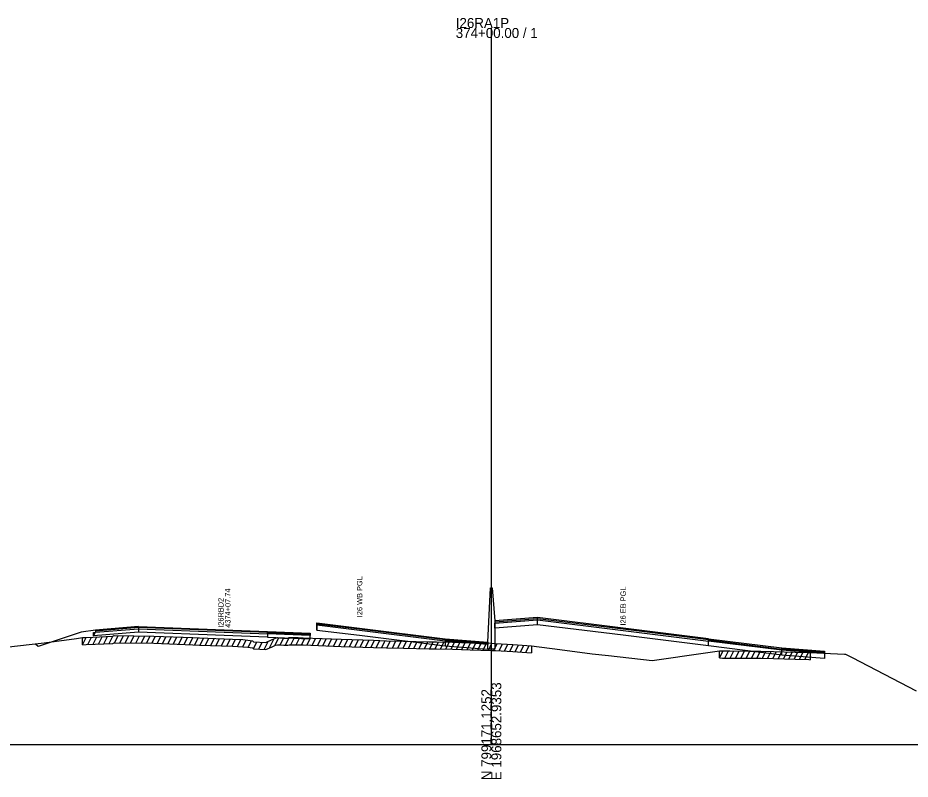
# Model space of a CAD drawing. Extents: x 1017 to 19997, y -1947 to 50737.
# Drawn here: x 14467 to 14717.6, y 23990.3 to 24204 of the extents above; entities that cross this region are included whole.
import ezdxf

# ---------------------------------------------------------------- set-up
doc = ezdxf.new("R2010")
doc.units = 0
for name, color, linetype in [('RD_GPK_XS_Cell', 7, 'Continuous'), ('RD_XS_Base', 7, 'Continuous'), ('RD_XS_ExGround', 7, 'Continuous'), ('RD_XS_ExPaveRet', 7, 'Continuous'), ('RD_XS_Greenside', 7, 'Continuous'), ('RD_XS_MedBWall', 7, 'Continuous'), ('RD_XS_Pave', 7, 'Continuous'), ('RD_XS_PaveOvlay', 7, 'Continuous'), ('RD_XS_TieSlope', 7, 'Continuous'), ('RD_XS_TX_Notes', 7, 'Continuous')]:
    doc.layers.add(name, color=color, linetype=linetype)

msp = doc.modelspace()

# ---------------------------------------------------------------- linework, layer by layer
at = {"layer": 'RD_GPK_XS_Cell'}
for p, q in [((14600, 24000), (14600, 24201.2)), ((14000, 24000), (14600, 24000)), ((14600, 24000), (15200, 24000))]:
    msp.add_line(p, q, dxfattribs=at)
at = {"layer": 'RD_XS_Base'}
for points in [[(14550.95, 24032.18), (14550.95, 24033.52)], [(14551, 24033.51), (14551, 24032.17)], [(14601, 24032.72), (14601, 24034.06)], [(14613, 24033.67), (14601, 24032.72)], [(14613, 24033.67), (14613, 24035.01)], [(14660.95, 24027.72), (14637, 24030.7), (14613, 24033.67)], [(14488.29, 24030.5), (14488.79, 24031.55), (14500.87, 24032.53)], [(14488.29, 24031.5), (14488.79, 24031.55), (14500.87, 24032.53)], [(14500.87, 24031.53), (14488.29, 24030.5)], [(14488.29, 24030.5), (14488.29, 24031.5)], [(14500.87, 24032.53), (14500.87, 24031.53)], [(14537.09, 24030.14), (14525.01, 24030.6), (14500.87, 24031.53)], [(14537.09, 24031.14), (14537.09, 24030.14)], [(14549.16, 24029.66), (14549.16, 24030.66)], [(14551, 24032.17), (14550.95, 24032.18)], [(14551, 24032.17), (14563, 24030.7), (14587, 24027.71)], [(14537.09, 24030.14), (14549.16, 24029.66)], [(14599, 24028.11), (14587, 24029.05)], [(14587, 24029.05), (14587, 24027.71)], [(14599, 24026.77), (14599, 24028.11)], [(14660.95, 24027.72), (14660.95, 24029.06)], [(14587, 24027.71), (14599, 24026.77)], [(14681.57, 24025.16), (14660.95, 24027.72)], [(14681.57, 24025.16), (14681.57, 24026.5)], [(14693.57, 24025.54), (14693.57, 24024.2)], [(14693.57, 24024.2), (14681.57, 24025.16)]]:
    msp.add_lwpolyline(points, dxfattribs=at)
at = {"layer": 'RD_XS_ExGround'}
msp.add_lwpolyline([(14464.45, 24027.44), (14470.21, 24028.14), (14474.45, 24028.58), (14483.47, 24029.84), (14485.19, 24030.05), (14486.19, 24030.1), (14493.72, 24030.43), (14494.07, 24030.61), (14505.2, 24030.45), (14516.2, 24030.04), (14518.02, 24029.97), (14527.31, 24029.6), (14530.24, 24029.49), (14531.59, 24029.32), (14532.94, 24029.16), (14533.22, 24028.9), (14536.67, 24028.66), (14538.43, 24029.49), (14539.37, 24029.92), (14539.94, 24030.04), (14540.53, 24029.98), (14541.74, 24029.88), (14542.56, 24029.91), (14542.89, 24029.93), (14543.18, 24030.05), (14545.36, 24030.06), (14545.72, 24030.06), (14547.16, 24030), (14557.79, 24029.59), (14566.9, 24029.29), (14570.51, 24029.16), (14575.31, 24029.05), (14582.54, 24028.89), (14584.61, 24028.85), (14589.06, 24028.76), (14594, 24028.62), (14600, 24028.45), (14601.14, 24028.42), (14606.01, 24028.1), (14611.24, 24027.77), (14619.27, 24026.7), (14628.26, 24025.47), (14632.87, 24025.04), (14645.12, 24023.66), (14660.16, 24025.78), (14664.07, 24026.35), (14664.92, 24026.32), (14666.94, 24026.31), (14672.41, 24026.25), (14675.68, 24026.23), (14679.21, 24026.14), (14685.31, 24026), (14689.17, 24025.86), (14689.49, 24025.85), (14695.24, 24025.59), (14699.13, 24025.41), (14699.46, 24025.39), (14701.32, 24024.44), (14719.31, 24015.09)], dxfattribs=at)
at = {"layer": 'RD_XS_ExPaveRet'}
for p, q in [((14489.69, 24028.25), (14490.71, 24030.3)), ((14491.19, 24028.32), (14492.21, 24030.36)), ((14492.69, 24028.38), (14493.71, 24030.43)), ((14494.19, 24028.6), (14495.18, 24030.59)), ((14495.69, 24028.58), (14496.68, 24030.57)), ((14497.19, 24028.56), (14498.18, 24030.55)), ((14498.69, 24028.54), (14499.68, 24030.53)), ((14500.19, 24028.52), (14501.18, 24030.51)), ((14501.69, 24028.5), (14502.68, 24030.49)), ((14503.19, 24028.48), (14504.18, 24030.47)), ((14504.69, 24028.46), (14505.67, 24030.44)), ((14506.19, 24028.42), (14507.17, 24030.38)), ((14507.69, 24028.36), (14508.67, 24030.32)), ((14485.19, 24028.05), (14486.21, 24030.1)), ((14485.19, 24028.05), (14485.19, 24030.05)), ((14485.19, 24028.05), (14486.19, 24028.1)), ((14486.19, 24028.1), (14493.72, 24028.43)), ((14486.69, 24028.12), (14487.71, 24030.17)), ((14488.19, 24028.19), (14489.21, 24030.23)), ((14493.72, 24028.43), (14494.07, 24028.61)), ((14494.07, 24028.61), (14505.2, 24028.45)), ((14505.2, 24028.45), (14516.2, 24028.04)), ((14509.19, 24028.3), (14510.17, 24030.27)), ((14510.69, 24028.25), (14511.67, 24030.21)), ((14512.19, 24028.19), (14513.17, 24030.15)), ((14513.69, 24028.13), (14514.67, 24030.09)), ((14515.19, 24028.07), (14516.17, 24030.04)), ((14516.2, 24028.04), (14518.02, 24027.97)), ((14516.69, 24028.02), (14517.67, 24029.99)), ((14518.02, 24027.97), (14527.31, 24027.6)), ((14518.19, 24027.97), (14519.17, 24029.93)), ((14519.69, 24027.91), (14520.67, 24029.87)), ((14521.19, 24027.85), (14522.17, 24029.81)), ((14522.69, 24027.79), (14523.67, 24029.75)), ((14524.19, 24027.73), (14525.17, 24029.69)), ((14525.69, 24027.67), (14526.67, 24029.63)), ((14527.19, 24027.61), (14528.17, 24029.57)), ((14528.69, 24027.55), (14529.67, 24029.51)), ((14530.19, 24027.49), (14531.13, 24029.38)), ((14531.69, 24027.31), (14532.63, 24029.2)), ((14533.19, 24026.93), (14534.14, 24028.84)), ((14534.69, 24026.8), (14535.65, 24028.73)), ((14536.19, 24026.7), (14537.32, 24028.97)), ((14537.69, 24027.14), (14538.99, 24029.75)), ((14538.43, 24027.49), (14539.37, 24027.92)), ((14539.19, 24027.84), (14540.27, 24030.01)), ((14539.37, 24027.92), (14539.94, 24028.04)), ((14539.94, 24028.04), (14540.53, 24027.98)), ((14540.53, 24027.98), (14541.74, 24027.88)), ((14540.69, 24027.97), (14541.64, 24029.88)), ((14541.74, 24027.88), (14542.56, 24027.91)), ((14542.19, 24027.89), (14543.26, 24030.05)), ((14542.56, 24027.91), (14542.89, 24027.93)), ((14542.89, 24027.93), (14543.18, 24028.05)), ((14543.18, 24028.05), (14545.36, 24028.06)), ((14543.69, 24028.05), (14544.69, 24030.06)), ((14545.19, 24028.06), (14546.18, 24030.04)), ((14545.36, 24028.06), (14545.72, 24028.06)), ((14545.72, 24028.06), (14547.16, 24028)), ((14546.69, 24028.02), (14547.67, 24029.98)), ((14547.16, 24028), (14557.79, 24027.59)), ((14548.19, 24027.96), (14549.17, 24029.93)), ((14549.69, 24027.9), (14550.67, 24029.87)), ((14551.19, 24027.85), (14552.17, 24029.81)), ((14552.69, 24027.79), (14553.67, 24029.75)), ((14554.19, 24027.73), (14555.17, 24029.69)), ((14555.69, 24027.67), (14556.67, 24029.63)), ((14557.19, 24027.61), (14558.17, 24029.58)), ((14558.69, 24027.56), (14559.67, 24029.53)), ((14560.19, 24027.51), (14561.17, 24029.48)), ((14561.69, 24027.46), (14562.67, 24029.43)), ((14563.19, 24027.41), (14564.17, 24029.38)), ((14564.69, 24027.36), (14565.67, 24029.33)), ((14566.19, 24027.31), (14567.17, 24029.28)), ((14567.69, 24027.26), (14568.67, 24029.22)), ((14569.19, 24027.21), (14570.17, 24029.17)), ((14570.69, 24027.15), (14571.68, 24029.13)), ((14572.19, 24027.12), (14573.18, 24029.1)), ((14573.69, 24027.09), (14574.68, 24029.07)), ((14575.19, 24027.05), (14576.18, 24029.03)), ((14576.69, 24027.02), (14577.68, 24029)), ((14578.19, 24026.99), (14579.18, 24028.96)), ((14579.69, 24026.95), (14580.68, 24028.93)), ((14581.19, 24026.92), (14582.18, 24028.9)), ((14582.69, 24026.88), (14583.68, 24028.86)), ((14584.19, 24026.85), (14585.18, 24028.83)), ((14585.69, 24026.82), (14586.68, 24028.81)), ((14587.19, 24026.8), (14588.18, 24028.78)), ((14588.69, 24026.77), (14589.67, 24028.74)), ((14590.19, 24026.73), (14591.17, 24028.7)), ((14591.69, 24026.69), (14592.67, 24028.66)), ((14593.19, 24026.65), (14594.17, 24028.62)), ((14594.69, 24026.6), (14595.67, 24028.58)), ((14596.19, 24026.56), (14597.17, 24028.53)), ((14597.69, 24026.52), (14598.67, 24028.49)), ((14599.19, 24026.47), (14600.17, 24028.45)), ((14600.69, 24026.43), (14601.66, 24028.38)), ((14602.19, 24026.35), (14603.16, 24028.29)), ((14603.69, 24026.25), (14604.66, 24028.19)), ((14605.19, 24026.16), (14606.16, 24028.09)), ((14606.69, 24026.06), (14607.66, 24028)), ((14608.19, 24025.97), (14609.16, 24027.91)), ((14609.69, 24025.87), (14610.66, 24027.81)), ((14611.24, 24027.77), (14611.24, 24025.77)), ((14527.31, 24027.6), (14530.24, 24027.49)), ((14530.24, 24027.49), (14531.59, 24027.32)), ((14531.59, 24027.32), (14532.94, 24027.16)), ((14532.94, 24027.16), (14533.22, 24026.9)), ((14533.22, 24026.9), (14536.67, 24026.66)), ((14536.67, 24026.66), (14538.43, 24027.49)), ((14557.79, 24027.59), (14566.9, 24027.29)), ((14566.9, 24027.29), (14570.51, 24027.16)), ((14570.51, 24027.16), (14575.31, 24027.05)), ((14575.31, 24027.05), (14582.54, 24026.89)), ((14582.54, 24026.89), (14584.61, 24026.85)), ((14584.61, 24026.85), (14589.06, 24026.76)), ((14589.06, 24026.76), (14594, 24026.62)), ((14594, 24026.62), (14600, 24026.45)), ((14600, 24026.45), (14601.14, 24026.42)), ((14601.14, 24026.42), (14606.01, 24026.1)), ((14606.01, 24026.1), (14611.24, 24025.77)), ((14664.07, 24024.35), (14664.07, 24026.35)), ((14664.07, 24024.35), (14665.06, 24026.32)), ((14665.57, 24024.32), (14666.57, 24026.31)), ((14667.07, 24024.31), (14668.07, 24026.29)), ((14668.57, 24024.29), (14669.57, 24026.28)), ((14670.07, 24024.27), (14671.07, 24026.26)), ((14671.57, 24024.26), (14672.57, 24026.24)), ((14673.07, 24024.24), (14674.07, 24026.24)), ((14674.57, 24024.23), (14675.57, 24026.23)), ((14676.07, 24024.22), (14677.06, 24026.19)), ((14677.57, 24024.18), (14678.56, 24026.16)), ((14679.07, 24024.14), (14680.06, 24026.12)), ((14680.57, 24024.11), (14681.56, 24026.09)), ((14682.07, 24024.07), (14683.06, 24026.05)), ((14683.57, 24024.04), (14684.56, 24026.01)), ((14685.07, 24024), (14686.06, 24025.97)), ((14686.57, 24023.95), (14687.55, 24025.92)), ((14688.07, 24023.9), (14689.05, 24025.87)), ((14689.49, 24025.85), (14689.49, 24023.85)), ((14664.07, 24024.35), (14664.92, 24024.32)), ((14664.92, 24024.32), (14666.94, 24024.31)), ((14666.94, 24024.31), (14672.41, 24024.25)), ((14672.41, 24024.25), (14675.68, 24024.23)), ((14675.68, 24024.23), (14679.21, 24024.14)), ((14679.21, 24024.14), (14685.31, 24024)), ((14685.31, 24024), (14689.17, 24023.86)), ((14689.17, 24023.86), (14689.49, 24023.85))]:
    msp.add_line(p, q, dxfattribs=at)
at = {"layer": 'RD_XS_Greenside'}
for points in [[(14484.77, 24031.53), (14472.7, 24027.51)], [(14488.79, 24032.18), (14484.77, 24031.53)]]:
    msp.add_lwpolyline(points, dxfattribs=at)
at = {"layer": 'RD_XS_MedBWall'}
for points in [[(14599, 24028.77), (14599.75, 24044.06), (14600.25, 24044.06), (14601, 24034.72)], [(14601, 24034.72), (14601, 24026.77)], [(14599, 24026.77), (14599, 24028.77)], [(14601, 24026.77), (14599, 24026.77)]]:
    msp.add_lwpolyline(points, dxfattribs=at)
at = {"layer": 'RD_XS_Pave'}
for points in [[(14613, 24035.35), (14601, 24034.4)], [(14613, 24035.01), (14613, 24035.35)], [(14660.95, 24029.4), (14637, 24032.37), (14613, 24035.35)], [(14500.87, 24032.84), (14488.79, 24031.86)], [(14537.09, 24031.46), (14525.01, 24031.92), (14500.87, 24032.84)], [(14500.87, 24032.84), (14500.87, 24032.53)], [(14550.95, 24033.86), (14551, 24033.85)], [(14550.95, 24033.52), (14550.95, 24033.86)], [(14551, 24033.51), (14550.95, 24033.52)], [(14551, 24033.85), (14551, 24033.51)], [(14587, 24029.05), (14563, 24032.04), (14551, 24033.51)], [(14601, 24034.06), (14613, 24035.01)], [(14601, 24034.4), (14601, 24034.06)], [(14613, 24035.01), (14637, 24032.04), (14660.95, 24029.06)], [(14488.79, 24031.55), (14500.87, 24032.53)], [(14488.79, 24031.86), (14488.79, 24031.55)], [(14500.87, 24032.53), (14525.01, 24031.6), (14537.09, 24031.14)], [(14537.09, 24031.14), (14537.09, 24031.46)], [(14537.09, 24031.46), (14549.16, 24031)], [(14549.16, 24030.66), (14537.09, 24031.14)], [(14549.16, 24031), (14549.16, 24030.66)], [(14587, 24029.39), (14587, 24029.05)], [(14587, 24029.39), (14599, 24028.45)], [(14599, 24028.45), (14599, 24028.11)], [(14660.95, 24029.4), (14681.57, 24026.84)], [(14660.95, 24029.06), (14660.95, 24029.4)], [(14681.57, 24026.5), (14660.95, 24029.06)], [(14681.57, 24026.84), (14681.57, 24026.5)], [(14693.57, 24025.54), (14681.57, 24026.5)], [(14693.57, 24025.88), (14693.57, 24025.54)]]:
    msp.add_lwpolyline(points, dxfattribs=at)
at = {"layer": 'RD_XS_PaveOvlay'}
for points in [[(14613, 24035.68), (14601, 24034.72)], [(14613, 24035.35), (14613, 24035.68)], [(14660.95, 24029.73), (14637, 24032.7), (14613, 24035.68)], [(14500.87, 24033.16), (14488.79, 24032.18)], [(14500.87, 24033.16), (14525.01, 24032.24), (14537.09, 24031.78)], [(14500.87, 24032.84), (14500.87, 24033.16)], [(14551, 24034.19), (14550.95, 24034.2)], [(14550.95, 24034.2), (14550.95, 24033.86)], [(14551, 24034.19), (14563, 24032.7), (14587, 24029.73)], [(14551, 24033.85), (14551, 24034.19)], [(14587, 24029.39), (14563, 24032.37), (14551, 24033.85)], [(14601, 24034.72), (14601, 24034.4)], [(14488.79, 24032.18), (14488.79, 24031.86)], [(14537.09, 24031.78), (14537.09, 24031.46)], [(14537.09, 24031.78), (14549.16, 24031.32)], [(14549.16, 24031.32), (14549.16, 24031)], [(14587, 24029.73), (14587, 24029.39)], [(14587, 24029.73), (14599, 24028.77)], [(14599, 24028.77), (14599, 24028.45)], [(14660.95, 24029.73), (14681.57, 24027.18)], [(14660.95, 24029.4), (14660.95, 24029.73)], [(14681.57, 24027.18), (14693.57, 24026.22)], [(14681.57, 24026.84), (14681.57, 24027.18)], [(14693.57, 24025.88), (14681.57, 24026.84)], [(14693.57, 24026.22), (14693.57, 24025.88)]]:
    msp.add_lwpolyline(points, dxfattribs=at)
at = {"layer": 'RD_XS_TieSlope'}
msp.add_lwpolyline([(14472.7, 24027.51), (14471.98, 24028.22)], dxfattribs=at)

# ---------------------------------------------------------------- texts
at = {"layer": 'RD_GPK_XS_Cell'}
for s, p in [('I26RA1P', (14590, 24201.2)), ('374+00.00 / 1', (14590, 24198.4))]:
    msp.add_text(s, height=2.8, dxfattribs=at).set_placement(p)
for s, p in [('N 799171.1252', (14600, 23990)), ('E 1968652.9353', (14602.8, 23990))]:
    msp.add_text(s, height=2.8, rotation=90, dxfattribs=at).set_placement(p)
at = {"layer": 'RD_XS_TX_Notes'}
for s, p in [('I26 WB PGL', (14563.75, 24035.77)), (' 4374+07.74', (14526.74, 24032.24)), ('I26 EB PGL', (14637.75, 24033.44)), (' I26RBD2', (14524.79, 24032.24))]:
    msp.add_text(s, height=1.5, rotation=90, dxfattribs=at).set_placement(p)

doc.saveas('drawing.dxf')
